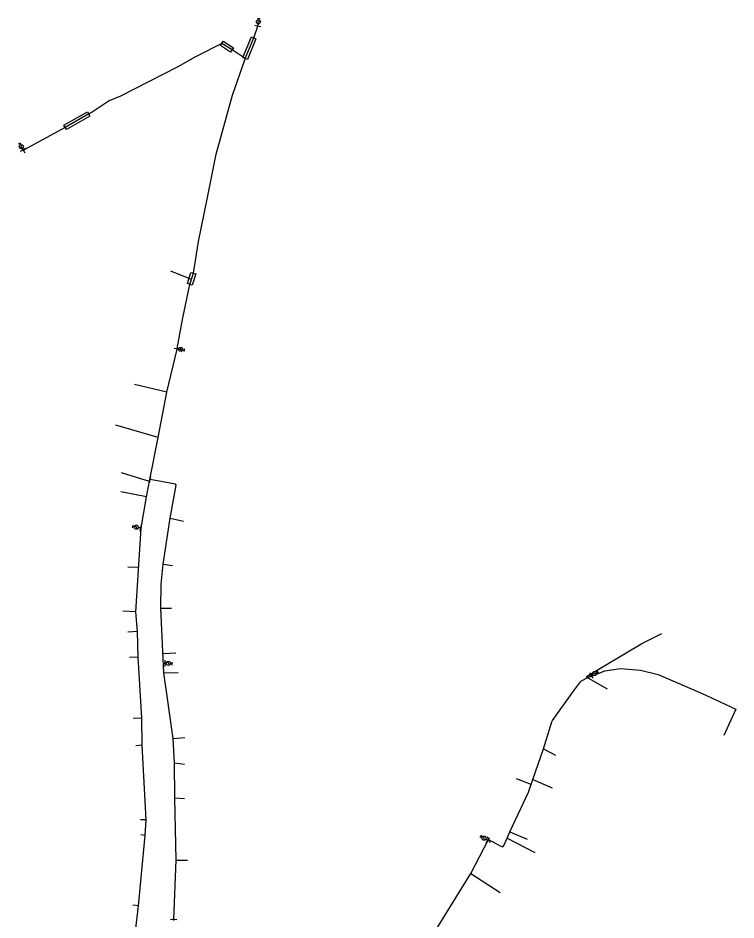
# Model space of a CAD drawing. Extents: x -548873 to -538270, y -1201997 to -1192514.
# Drawn here: x -543874.6 to -543584.9, y -1197006.1 to -1196642.4 of the extents above; entities that cross this region are included whole.
import ezdxf

# ---------------------------------------------------------------- set-up
doc = ezdxf.new("R2010")
doc.units = 0
for name, color, linetype in [('KN_HRAN_STÁTNÍ', 7, 'Continuous'), ('KN_PARC_Č', 7, 'Continuous'), ('KN_VKP_HRAN_SPORNÁ', 7, 'Continuous'), ('PK_PARC_Čv', 7, 'Continuous'), ('Vrstva 29', 7, 'Continuous'), ('Vrstva 37', 7, 'Continuous')]:
    doc.layers.add(name, color=color, linetype=linetype)

# ---------------------------------------------------------------- blocks, each defined once
blk = doc.blocks.new('160')
at = {"layer": 'KN_HRAN_STÁTNÍ'}
blk.add_circle((0, 0), 0.0458, dxfattribs=at)
blk = doc.blocks.new('147')
at = {"layer": 'KN_HRAN_STÁTNÍ'}
blk.add_line((0, 1.27), (0, -1.27), dxfattribs=at)
blk = doc.blocks.new('133')
at = {"layer": 'KN_HRAN_STÁTNÍ'}
for p, q in [((0.28, 0), (0, 0)), ((0.54, 0.58), (1.7, -0.58)), ((1.94, 0), (2.52, 0)), ((2.52, 0.58), (2.52, -0.58))]:
    blk.add_line(p, q, dxfattribs=at)
blk.add_circle((1.11, 0), 0.825, dxfattribs=at)
blk = doc.blocks.new('150')
at = {"layer": 'KN_HRAN_STÁTNÍ'}
blk.add_line((0, 1.27), (0, -1.27), dxfattribs=at)

msp = doc.modelspace()

# ---------------------------------------------------------------- linework, layer by layer
at = {"layer": 'KN_PARC_Č'}
for points in [[(-543804.657, -1196747.846), (-543813.016, -1196744.51)], [(-543814.515, -1196793.308), (-543827.659, -1196790.159)], [(-543818.088, -1196811.549), (-543835.208, -1196806.528)], [(-543821.591, -1196829.269), (-543832.827, -1196825.742)], [(-543822.755, -1196835.448), (-543833.085, -1196833.427)], [(-543813.266, -1196844.104), (-543807.878, -1196845.296)], [(-543825.918, -1196864.043), (-543830.264, -1196863.89)], [(-543816.056, -1196862.594), (-543812.218, -1196863.205)], [(-543827.081, -1196881.932), (-543832.325, -1196881.565)], [(-543816.94, -1196880.396), (-543812.746, -1196880.347)], [(-543826.45, -1196889.846), (-543830.293, -1196890.036)], [(-543644.892, -1196908.458), (-543645.164, -1196908.005), (-543622.932, -1196894.58), (-543614.732, -1196890.645)], [(-543826.1, -1196900.166), (-543829.64, -1196900.313)], [(-543816.097, -1196898.708), (-543810.87, -1196898.338)], [(-543644.049, -1196907.968), (-543643.487, -1196907.988), (-543637.773, -1196905.605), (-543631.48, -1196904.762), (-543623.362, -1196905.379), (-543616.302, -1196907.1), (-543598.558, -1196914.759), (-543591.295, -1196918.136), (-543584.872, -1196921.121), (-543589.825, -1196931.776)], [(-543815.74, -1196906.476), (-543810.029, -1196906.384)], [(-543644.7, -1196908.343), (-543644.65, -1196908.43), (-543636.803, -1196912.957)], [(-543824.69, -1196924.779), (-543828.122, -1196924.904)], [(-543811.98, -1196932.946), (-543807.241, -1196932.507)], [(-543824.47, -1196935.712), (-543827.083, -1196935.94)], [(-543662.534, -1196937.157), (-543657.689, -1196939.678)], [(-543811.447, -1196942.78), (-543807.479, -1196943.289)], [(-543667.574, -1196951.505), (-543673.38, -1196949.168)], [(-543666.874, -1196949.487), (-543659.091, -1196952.829)], [(-543811.28, -1196956.834), (-543807.426, -1196957.096)], [(-543822.96, -1196965.72), (-543825.149, -1196965.725)], [(-543676.141, -1196970.609), (-543669.168, -1196973.563)], [(-543823.291, -1196972.059), (-543825.116, -1196971.879)], [(-543677.271, -1196973.199), (-543666.059, -1196978.965)], [(-543810.78, -1196982.006), (-543806.16, -1196982.071)], [(-543691.897, -1196987.355), (-543680.052, -1196995.04)], [(-543826.042, -1197000.461), (-543828.236, -1197000.222)]]:
    msp.add_lwpolyline(points, dxfattribs=at)
at = {"layer": 'KN_VKP_HRAN_SPORNÁ'}
for points in [[(-543782.95, -1196658.71), (-543779.52, -1196650.38), (-543777.903, -1196645.704)], [(-543782.95, -1196658.71), (-543788.26, -1196655.25), (-543792.37, -1196652.58), (-543803, -1196658.02), (-543810.15, -1196662.05), (-543833.27, -1196673.86), (-543837.81, -1196675.75), (-543844.74, -1196680.38), (-543846.09, -1196681.06), (-543855.6, -1196686.48), (-543872.41, -1196695.71)], [(-543810.41, -1196775.94), (-543810.37, -1196775.68), (-543808.15, -1196763.31), (-543805.24, -1196749.77), (-543803.87, -1196745.25), (-543801.79, -1196732.45), (-543798.35, -1196715.35), (-543794.59, -1196697.32), (-543788.13, -1196673.43), (-543783.09, -1196659.2), (-543782.95, -1196658.71)], [(-543872.41, -1196695.71), (-543872.56, -1196695.78), (-543872.7, -1196695.87)], [(-543821.45, -1196828.52), (-543818.088, -1196811.549), (-543814.515, -1196793.308), (-543810.41, -1196775.94)], [(-543827.182, -1197010.643), (-543826.042, -1197000.461), (-543823.291, -1196972.059), (-543822.96, -1196965.72), (-543824.47, -1196935.712), (-543824.69, -1196924.779), (-543826.1, -1196900.166), (-543826.45, -1196889.846), (-543827.081, -1196881.932), (-543824.881, -1196848.095), (-543822.755, -1196835.448), (-543821.45, -1196828.52)], [(-543821.343, -1196828.539), (-543821.45, -1196828.52)], [(-543811.779, -1197005.986), (-543810.78, -1196982.006), (-543811.28, -1196956.834), (-543811.447, -1196942.78), (-543811.98, -1196932.946), (-543815.74, -1196906.476), (-543816.138, -1196897.835), (-543816.94, -1196880.396), (-543816.897, -1196870.729), (-543816.056, -1196862.594), (-543813.266, -1196844.104), (-543810.846, -1196830.832), (-543811.099, -1196830.316), (-543821.343, -1196828.539)], [(-543684.72, -1196973.75), (-543679.99, -1196976.23), (-543678.95, -1196976.6), (-543678.64, -1196976.45), (-543677.271, -1196973.199), (-543676.141, -1196970.609), (-543668.65, -1196954.61), (-543666.874, -1196949.487), (-543662.534, -1196937.157), (-543659.14, -1196926.24), (-543658.92, -1196925.76), (-543650.46, -1196913.88), (-543647.59, -1196910.06), (-543647.17, -1196909.72), (-543644.892, -1196908.458), (-543644.7, -1196908.343), (-543643.547, -1196907.679)], [(-543711.418, -1197029.171), (-543715.835, -1197026.344), (-543715.857, -1197026.024), (-543713.453, -1197022.265), (-543691.897, -1196987.355), (-543684.72, -1196973.75)], [(-543811.797, -1197006.316), (-543811.779, -1197005.986)]]:
    msp.add_lwpolyline(points, dxfattribs=at)
at = {"layer": 'PK_PARC_Čv'}
for points in [[(-543777.903, -1196645.704), (-543777.85, -1196645.55), (-543777.76, -1196644.97)], [(-543872.56, -1196695.78), (-543872.65, -1196695.64), (-543872.84, -1196695.21)], [(-543810.37, -1196775.68), (-543810.03, -1196775.76)], [(-543824.881, -1196848.095), (-543825.178, -1196848.051), (-543825.8, -1196847.958)], [(-543815.917, -1196902.63), (-543815.307, -1196902.601), (-543815.068, -1196902.617)], [(-543643.547, -1196907.679), (-543643.34, -1196907.56), (-543642.9, -1196907.3)], [(-543684.938, -1196974.164), (-543685.092, -1196974.066), (-543685.625, -1196973.726)]]:
    msp.add_lwpolyline(points, dxfattribs=at)
at = {"layer": 'Vrstva 37'}
for points in [[(-543783.875, -1196658.329), (-543780.445, -1196649.999), (-543778.595, -1196650.761), (-543782.025, -1196659.091), (-543783.875, -1196658.329)], [(-543791.825, -1196651.741), (-543787.715, -1196654.411), (-543788.805, -1196656.089), (-543792.915, -1196653.419), (-543791.825, -1196651.741)], [(-543856.095, -1196685.611), (-543846.585, -1196680.191), (-543845.595, -1196681.929), (-543855.105, -1196687.349), (-543856.095, -1196685.611)], [(-543806.197, -1196749.48), (-543804.827, -1196744.96), (-543802.913, -1196745.54), (-543804.283, -1196750.06), (-543806.197, -1196749.48)]]:
    msp.add_lwpolyline(points, dxfattribs=at)

# ---------------------------------------------------------------- block references
at = {"layer": 'PK_PARC_Čv'}
for name, p, xscale, yscale, rotation in [('133', (-543777.76, -1196644.97), 0.9999999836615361, 0.9999999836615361, 81.99999961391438), ('150', (-543777.85, -1196645.55), 0.9999999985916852, 0.9999999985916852, 76.99999972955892), ('133', (-543872.84, -1196695.21), 0.9999999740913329, 0.9999999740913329, 114.00000060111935), ('150', (-543872.65, -1196695.64), 1.0000000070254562, 1.0000000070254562, -61.000001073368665), ('133', (-543810.03, -1196775.76), 1.0028916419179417, 1.0028916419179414, -13.69720873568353), ('133', (-543825.8, -1196847.958), 1.0092050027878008, 1.0092050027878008, 168.88308178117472), ('150', (-543825.178, -1196848.051), 1.0092050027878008, 1.0092050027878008, -11.116918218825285), ('133', (-543815.068, -1196902.617), 1.0002788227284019, 1.0002788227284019, -3.2906995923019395), ('150', (-543643.34, -1196907.56), 1.0000000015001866, 1.0000000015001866, 30.99999982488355), ('133', (-543642.9, -1196907.3), 1.0000000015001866, 1.0000000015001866, 30.99999982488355), ('133', (-543685.625, -1196973.726), 0.9999999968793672, 0.9999999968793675, 147.99999972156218), ('150', (-543685.092, -1196974.066), 0.9999999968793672, 0.9999999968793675, -32.00000027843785)]:
    msp.add_blockref(name, p, dxfattribs=dict(at, xscale=xscale, yscale=yscale, rotation=rotation))
msp.add_blockref('150', (-543815.307, -1196902.601), dxfattribs=at)
at = {"layer": 'Vrstva 29'}
for name, p, xscale, yscale, rotation in [('160', (-543777.903, -1196645.704), 0.999999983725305, 0.999999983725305, 70.99999877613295), ('160', (-543782.95, -1196658.71), 0.999999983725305, 0.999999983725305, 70.99999877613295), ('147', (-543872.41, -1196695.71), 1.0106518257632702, 1.0106518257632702, -151.83788426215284), ('160', (-543872.7, -1196695.87), 0.9999999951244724, 0.9999999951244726, -146.99999872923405), ('147', (-543810.41, -1196775.94), 0.9999999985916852, 0.9999999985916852, -103.00000027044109), ('147', (-543821.343, -1196828.539), 1.008377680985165, 1.0083776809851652, 168.37362119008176), ('160', (-543821.45, -1196828.52), 1.0073309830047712, 1.0073309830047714, -12.13890866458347), ('160', (-543643.547, -1196907.679), 0.9999999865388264, 0.9999999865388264, 30.00000044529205), ('147', (-543684.72, -1196973.75), 1.033506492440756, 1.033506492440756, 23.041281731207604), ('147', (-543811.779, -1197005.986), 1.00000001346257, 1.0000000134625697, -91.99999990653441)]:
    msp.add_blockref(name, p, dxfattribs=dict(at, xscale=xscale, yscale=yscale, rotation=rotation))

doc.saveas('drawing.dxf')
